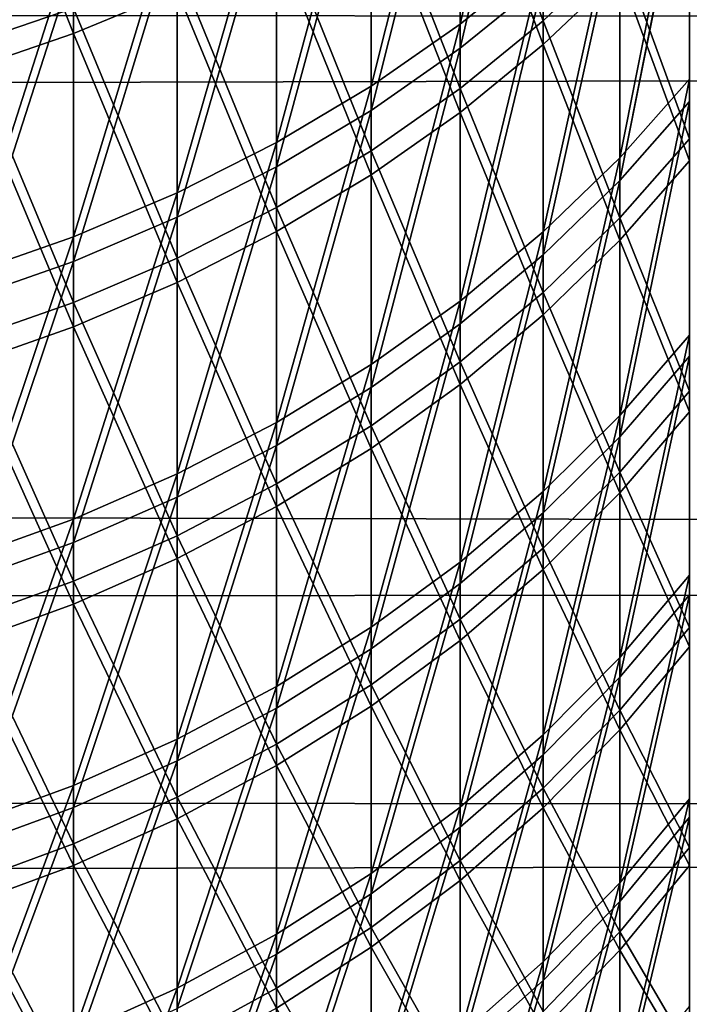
# Model space of a CAD drawing. Header units: millimetres. Extents: x -184 to 165, y -135 to 242.
# Tile 334 of 656: x -40.608 to -40.176, y -95.054 to -94.419. Entities that reach past the tile are written whole.
import ezdxf

# ---------------------------------------------------------------- set-up
doc = ezdxf.new("R2010")
doc.units = ezdxf.units.MM
doc.header["$LTSCALE"] = 41.718519
for name, color, linetype in [('384', 7, 'CONTINUOUS'), ('386', 7, 'CONTINUOUS'), ('443', 7, 'CONTINUOUS'), ('445', 7, 'CONTINUOUS'), ('457', 7, 'CONTINUOUS'), ('459', 7, 'CONTINUOUS')]:
    doc.layers.add(name, color=color, linetype=linetype)

msp = doc.modelspace()

# ---------------------------------------------------------------- linework, layer by layer
at = {"layer": '384', "linetype": 'CONTINUOUS'}
for points in [[(-26.22999, -94.33789, 60), (-171.21679, -94.42482, 60), (-171.5322, -93.90617, 60), (-26.22999, -94.33789, 60)], [(-26.22999, -94.33789, 60), (-26.49875, -94.7745, 60), (-171.21679, -94.42482, 60), (-26.22999, -94.33789, 60)], [(-26.49875, -94.7745, 60), (-170.89805, -94.94062, 60), (-171.21679, -94.42482, 60), (-26.49875, -94.7745, 60)], [(-26.49875, -94.7745, 60), (-26.77011, -95.20947, 60), (-170.89805, -94.94062, 60), (-26.49875, -94.7745, 60)], [(-26.77011, -95.20947, 60), (-170.57592, -95.45368, 60), (-170.89805, -94.94062, 60), (-26.77011, -95.20947, 60)]]:
    msp.add_3dface(points, dxfattribs=at)
at = {"layer": '386', "linetype": 'CONTINUOUS'}
for points in [[(-171.27001, -94.33789, 63), (-26.28321, -94.42482, 63), (-25.9678, -93.90617, 63), (-171.27001, -94.33789, 63)], [(-171.27001, -94.33789, 63), (-171.00125, -94.7745, 63), (-26.28321, -94.42482, 63), (-171.27001, -94.33789, 63)], [(-171.00125, -94.7745, 63), (-26.60195, -94.94062, 63), (-26.28321, -94.42482, 63), (-171.00125, -94.7745, 63)], [(-171.00125, -94.7745, 63), (-170.72989, -95.20947, 63), (-26.60195, -94.94062, 63), (-171.00125, -94.7745, 63)], [(-170.72989, -95.20947, 63), (-26.92408, -95.45368, 63), (-26.60195, -94.94062, 63), (-170.72989, -95.20947, 63)]]:
    msp.add_3dface(points, dxfattribs=at)
at = {"layer": '443', "linetype": 'CONTINUOUS'}
for points in [[(-40.57302, -94.22873, 20.61485), (-40.57302, -94.42788, 20.87333), (-40.64235, -94.25183, 20.59634), (-40.57302, -94.22873, 20.61485)], [(-40.57302, -94.22873, 20.61485), (-40.50612, -94.39997, 20.89401), (-40.57302, -94.42788, 20.87333), (-40.57302, -94.22873, 20.61485)], [(-40.64235, -94.25183, 20.59634), (-40.57302, -94.42788, 20.87333), (-40.64235, -94.45166, 20.85572), (-40.64235, -94.25183, 20.59634)], [(-40.27012, -94.25054, 21.00469), (-40.27012, -94.43493, 21.26372), (-40.32368, -94.29316, 20.97312), (-40.27012, -94.25054, 21.00469)], [(-40.27012, -94.25054, 21.00469), (-40.2207, -94.38794, 21.29585), (-40.27012, -94.43493, 21.26372), (-40.27012, -94.25054, 21.00469)], [(-40.32368, -94.29316, 20.97312), (-40.32368, -94.47871, 21.23379), (-40.38109, -94.33242, 20.94404), (-40.32368, -94.29316, 20.97312)], [(-40.32368, -94.29316, 20.97312), (-40.27012, -94.43493, 21.26372), (-40.32368, -94.47871, 21.23379), (-40.32368, -94.29316, 20.97312)], [(-40.38109, -94.33242, 20.94404), (-40.38109, -94.51904, 21.20622), (-40.44202, -94.36809, 20.91762), (-40.38109, -94.33242, 20.94404)], [(-40.38109, -94.33242, 20.94404), (-40.32368, -94.47871, 21.23379), (-40.38109, -94.51904, 21.20622), (-40.38109, -94.33242, 20.94404)], [(-40.17571, -94.33801, 21.32999), (-40.17571, -94.51002, 21.5921), (-40.2207, -94.38794, 21.29585), (-40.17571, -94.33801, 21.32999)], [(-40.44202, -94.36809, 20.91762), (-40.44202, -94.55568, 21.18116), (-40.50612, -94.39997, 20.89401), (-40.44202, -94.36809, 20.91762)], [(-40.44202, -94.36809, 20.91762), (-40.38109, -94.51904, 21.20622), (-40.44202, -94.55568, 21.18116), (-40.44202, -94.36809, 20.91762)], [(-40.2207, -94.38794, 21.29585), (-40.2207, -94.5612, 21.55987), (-40.27012, -94.43493, 21.26372), (-40.2207, -94.38794, 21.29585)], [(-40.2207, -94.38794, 21.29585), (-40.17571, -94.51002, 21.5921), (-40.2207, -94.5612, 21.55987), (-40.2207, -94.38794, 21.29585)], [(-40.50612, -94.39997, 20.89401), (-40.50612, -94.58844, 21.15877), (-40.57302, -94.42788, 20.87333), (-40.50612, -94.39997, 20.89401)], [(-40.50612, -94.39997, 20.89401), (-40.44202, -94.55568, 21.18116), (-40.50612, -94.58844, 21.15877), (-40.50612, -94.39997, 20.89401)], [(-40.57302, -94.42788, 20.87333), (-40.57302, -94.61711, 21.13917), (-40.64235, -94.45166, 20.85572), (-40.57302, -94.42788, 20.87333)], [(-40.57302, -94.42788, 20.87333), (-40.50612, -94.58844, 21.15877), (-40.57302, -94.61711, 21.13917), (-40.57302, -94.42788, 20.87333)], [(-40.27012, -94.43493, 21.26372), (-40.27012, -94.60938, 21.52955), (-40.32368, -94.47871, 21.23379), (-40.27012, -94.43493, 21.26372)], [(-40.27012, -94.43493, 21.26372), (-40.2207, -94.5612, 21.55987), (-40.27012, -94.60938, 21.52955), (-40.27012, -94.43493, 21.26372)], [(-40.64235, -94.45166, 20.85572), (-40.57302, -94.61711, 21.13917), (-40.64235, -94.64154, 21.12247), (-40.64235, -94.45166, 20.85572)], [(-40.32368, -94.47871, 21.23379), (-40.32368, -94.65426, 21.50129), (-40.38109, -94.51904, 21.20622), (-40.32368, -94.47871, 21.23379)], [(-40.32368, -94.47871, 21.23379), (-40.27012, -94.60938, 21.52955), (-40.32368, -94.65426, 21.50129), (-40.32368, -94.47871, 21.23379)], [(-40.17571, -94.51002, 21.5921), (-40.17571, -94.67199, 21.86053), (-40.2207, -94.5612, 21.55987), (-40.17571, -94.51002, 21.5921)], [(-40.38109, -94.51904, 21.20622), (-40.38109, -94.69561, 21.47526), (-40.44202, -94.55568, 21.18116), (-40.38109, -94.51904, 21.20622)], [(-40.38109, -94.51904, 21.20622), (-40.32368, -94.65426, 21.50129), (-40.38109, -94.69561, 21.47526), (-40.38109, -94.51904, 21.20622)], [(-40.44202, -94.55568, 21.18116), (-40.44202, -94.73317, 21.45162), (-40.50612, -94.58844, 21.15877), (-40.44202, -94.55568, 21.18116)], [(-40.44202, -94.55568, 21.18116), (-40.38109, -94.69561, 21.47526), (-40.44202, -94.73317, 21.45162), (-40.44202, -94.55568, 21.18116)], [(-40.2207, -94.5612, 21.55987), (-40.2207, -94.72436, 21.83026), (-40.27012, -94.60938, 21.52955), (-40.2207, -94.5612, 21.55987)], [(-40.2207, -94.5612, 21.55987), (-40.17571, -94.67199, 21.86053), (-40.2207, -94.72436, 21.83026), (-40.2207, -94.5612, 21.55987)], [(-40.50612, -94.58844, 21.15877), (-40.50612, -94.76675, 21.43048), (-40.57302, -94.61711, 21.13917), (-40.50612, -94.58844, 21.15877)], [(-40.50612, -94.58844, 21.15877), (-40.44202, -94.73317, 21.45162), (-40.50612, -94.76675, 21.43048), (-40.50612, -94.58844, 21.15877)], [(-40.27012, -94.60938, 21.52955), (-40.27012, -94.77364, 21.80178), (-40.32368, -94.65426, 21.50129), (-40.27012, -94.60938, 21.52955)], [(-40.27012, -94.60938, 21.52955), (-40.2207, -94.72436, 21.83026), (-40.27012, -94.77364, 21.80178), (-40.27012, -94.60938, 21.52955)], [(-40.57302, -94.61711, 21.13917), (-40.57302, -94.79614, 21.41198), (-40.64235, -94.64154, 21.12247), (-40.57302, -94.61711, 21.13917)], [(-40.57302, -94.61711, 21.13917), (-40.50612, -94.76675, 21.43048), (-40.57302, -94.79614, 21.41198), (-40.57302, -94.61711, 21.13917)], [(-40.64235, -94.64154, 21.12247), (-40.57302, -94.79614, 21.41198), (-40.64235, -94.82119, 21.39621), (-40.64235, -94.64154, 21.12247)], [(-40.32368, -94.65426, 21.50129), (-40.32368, -94.81957, 21.77524), (-40.38109, -94.69561, 21.47526), (-40.32368, -94.65426, 21.50129)], [(-40.32368, -94.65426, 21.50129), (-40.27012, -94.77364, 21.80178), (-40.32368, -94.81957, 21.77524), (-40.32368, -94.65426, 21.50129)], [(-40.17571, -94.67199, 21.86053), (-40.17571, -94.82368, 22.13489), (-40.2207, -94.72436, 21.83026), (-40.17571, -94.67199, 21.86053)], [(-40.38109, -94.69561, 21.47526), (-40.38109, -94.86186, 21.7508), (-40.44202, -94.73317, 21.45162), (-40.38109, -94.69561, 21.47526)], [(-40.38109, -94.69561, 21.47526), (-40.32368, -94.81957, 21.77524), (-40.38109, -94.86186, 21.7508), (-40.38109, -94.69561, 21.47526)], [(-40.2207, -94.72436, 21.83026), (-40.2207, -94.87716, 22.10663), (-40.27012, -94.77364, 21.80178), (-40.2207, -94.72436, 21.83026)], [(-40.2207, -94.72436, 21.83026), (-40.17571, -94.82368, 22.13489), (-40.2207, -94.87716, 22.10663), (-40.2207, -94.72436, 21.83026)], [(-40.44202, -94.73317, 21.45162), (-40.44202, -94.9003, 21.72859), (-40.50612, -94.76675, 21.43048), (-40.44202, -94.73317, 21.45162)], [(-40.44202, -94.73317, 21.45162), (-40.38109, -94.86186, 21.7508), (-40.44202, -94.9003, 21.72859), (-40.44202, -94.73317, 21.45162)], [(-40.50612, -94.76675, 21.43048), (-40.50612, -94.93465, 21.70874), (-40.57302, -94.79614, 21.41198), (-40.50612, -94.76675, 21.43048)], [(-40.50612, -94.76675, 21.43048), (-40.44202, -94.9003, 21.72859), (-40.50612, -94.93465, 21.70874), (-40.50612, -94.76675, 21.43048)], [(-40.27012, -94.77364, 21.80178), (-40.27012, -94.92749, 22.08004), (-40.32368, -94.81957, 21.77524), (-40.27012, -94.77364, 21.80178)], [(-40.27012, -94.77364, 21.80178), (-40.2207, -94.87716, 22.10663), (-40.27012, -94.92749, 22.08004), (-40.27012, -94.77364, 21.80178)], [(-40.57302, -94.79614, 21.41198), (-40.57302, -94.96472, 21.69136), (-40.64235, -94.82119, 21.39621), (-40.57302, -94.79614, 21.41198)], [(-40.57302, -94.79614, 21.41198), (-40.50612, -94.93465, 21.70874), (-40.57302, -94.96472, 21.69136), (-40.57302, -94.79614, 21.41198)], [(-40.32368, -94.81957, 21.77524), (-40.32368, -94.97438, 22.05526), (-40.38109, -94.86186, 21.7508), (-40.32368, -94.81957, 21.77524)], [(-40.32368, -94.81957, 21.77524), (-40.27012, -94.92749, 22.08004), (-40.32368, -94.97438, 22.05526), (-40.32368, -94.81957, 21.77524)], [(-40.64235, -94.82119, 21.39621), (-40.57302, -94.96472, 21.69136), (-40.64235, -94.99035, 21.67656), (-40.64235, -94.82119, 21.39621)], [(-40.17571, -94.82368, 22.13489), (-40.17571, -94.96489, 22.4148), (-40.2207, -94.87716, 22.10663), (-40.17571, -94.82368, 22.13489)], [(-40.38109, -94.86186, 21.7508), (-40.38109, -95.01758, 22.03243), (-40.44202, -94.9003, 21.72859), (-40.38109, -94.86186, 21.7508)], [(-40.38109, -94.86186, 21.7508), (-40.32368, -94.97438, 22.05526), (-40.38109, -95.01758, 22.03243), (-40.38109, -94.86186, 21.7508)], [(-40.2207, -94.87716, 22.10663), (-40.2207, -95.0194, 22.38859), (-40.27012, -94.92749, 22.08004), (-40.2207, -94.87716, 22.10663)], [(-40.2207, -94.87716, 22.10663), (-40.17571, -94.96489, 22.4148), (-40.2207, -95.0194, 22.38859), (-40.2207, -94.87716, 22.10663)], [(-40.44202, -94.9003, 21.72859), (-40.44202, -95.05682, 22.01169), (-40.50612, -94.93465, 21.70874), (-40.44202, -94.9003, 21.72859)], [(-40.44202, -94.9003, 21.72859), (-40.38109, -95.01758, 22.03243), (-40.44202, -95.05682, 22.01169), (-40.44202, -94.9003, 21.72859)], [(-40.27012, -94.92749, 22.08004), (-40.27012, -95.0707, 22.36392), (-40.32368, -94.97438, 22.05526), (-40.27012, -94.92749, 22.08004)], [(-40.27012, -94.92749, 22.08004), (-40.2207, -95.0194, 22.38859), (-40.27012, -95.0707, 22.36392), (-40.27012, -94.92749, 22.08004)], [(-40.50612, -94.93465, 21.70874), (-40.50612, -95.0919, 21.99316), (-40.57302, -94.96472, 21.69136), (-40.50612, -94.93465, 21.70874)], [(-40.50612, -94.93465, 21.70874), (-40.44202, -95.05682, 22.01169), (-40.50612, -95.0919, 21.99316), (-40.50612, -94.93465, 21.70874)], [(-40.57302, -94.96472, 21.69136), (-40.57302, -95.12261, 21.97693), (-40.64235, -94.99035, 21.67656), (-40.57302, -94.96472, 21.69136)], [(-40.57302, -94.96472, 21.69136), (-40.50612, -95.0919, 21.99316), (-40.57302, -95.12261, 21.97693), (-40.57302, -94.96472, 21.69136)], [(-40.17571, -94.96489, 22.4148), (-40.17571, -95.0954, 22.69986), (-40.2207, -95.0194, 22.38859), (-40.17571, -94.96489, 22.4148)], [(-40.32368, -94.97438, 22.05526), (-40.32368, -95.11849, 22.34093), (-40.38109, -95.01758, 22.03243), (-40.32368, -94.97438, 22.05526)], [(-40.32368, -94.97438, 22.05526), (-40.27012, -95.0707, 22.36392), (-40.32368, -95.11849, 22.34093), (-40.32368, -94.97438, 22.05526)], [(-40.64235, -94.99035, 21.67656), (-40.57302, -95.12261, 21.97693), (-40.64235, -95.14878, 21.9631), (-40.64235, -94.99035, 21.67656)], [(-40.38109, -95.01758, 22.03243), (-40.38109, -95.16252, 22.31975), (-40.44202, -95.05682, 22.01169), (-40.38109, -95.01758, 22.03243)], [(-40.38109, -95.01758, 22.03243), (-40.32368, -95.11849, 22.34093), (-40.38109, -95.16252, 22.31975), (-40.38109, -95.01758, 22.03243)], [(-40.2207, -95.0194, 22.38859), (-40.2207, -95.15086, 22.67572), (-40.27012, -95.0707, 22.36392), (-40.2207, -95.0194, 22.38859)], [(-40.2207, -95.0194, 22.38859), (-40.17571, -95.0954, 22.69986), (-40.2207, -95.15086, 22.67572), (-40.2207, -95.0194, 22.38859)]]:
    msp.add_3dface(points, dxfattribs=at)
at = {"layer": '445', "linetype": 'CONTINUOUS'}
for points in [[(-40.27012, -94.37832, 30.82804), (-40.27012, -94.19088, 31.08487), (-40.32368, -94.42174, 30.85849), (-40.27012, -94.37832, 30.82804)], [(-40.32368, -94.42174, 30.85849), (-40.27012, -94.19088, 31.08487), (-40.32368, -94.23312, 31.11694), (-40.32368, -94.42174, 30.85849)], [(-40.32368, -94.42174, 30.85849), (-40.32368, -94.23312, 31.11694), (-40.38109, -94.46174, 30.88654), (-40.32368, -94.42174, 30.85849)], [(-40.38109, -94.46174, 30.88654), (-40.32368, -94.23312, 31.11694), (-40.38109, -94.27203, 31.14648), (-40.38109, -94.46174, 30.88654)], [(-40.38109, -94.46174, 30.88654), (-40.38109, -94.27203, 31.14648), (-40.44202, -94.49809, 30.91202), (-40.38109, -94.46174, 30.88654)], [(-40.44202, -94.49809, 30.91202), (-40.38109, -94.27203, 31.14648), (-40.44202, -94.30739, 31.17332), (-40.44202, -94.49809, 30.91202)], [(-40.17571, -94.45729, 30.50058), (-40.17571, -94.28219, 30.76063), (-40.2207, -94.50809, 30.5334), (-40.17571, -94.45729, 30.50058)], [(-40.2207, -94.50809, 30.5334), (-40.17571, -94.28219, 30.76063), (-40.2207, -94.33171, 30.79536), (-40.2207, -94.50809, 30.5334)], [(-40.44202, -94.49809, 30.91202), (-40.44202, -94.30739, 31.17332), (-40.50612, -94.53057, 30.9348), (-40.44202, -94.49809, 30.91202)], [(-40.50612, -94.53057, 30.9348), (-40.44202, -94.30739, 31.17332), (-40.50612, -94.33899, 31.19731), (-40.50612, -94.53057, 30.9348)], [(-40.2207, -94.50809, 30.5334), (-40.2207, -94.33171, 30.79536), (-40.27012, -94.5559, 30.5643), (-40.2207, -94.50809, 30.5334)], [(-40.27012, -94.5559, 30.5643), (-40.2207, -94.33171, 30.79536), (-40.27012, -94.37832, 30.82804), (-40.27012, -94.5559, 30.5643)], [(-40.50612, -94.53057, 30.9348), (-40.50612, -94.33899, 31.19731), (-40.57302, -94.55901, 30.95474), (-40.50612, -94.53057, 30.9348)], [(-40.57302, -94.55901, 30.95474), (-40.50612, -94.33899, 31.19731), (-40.57302, -94.36665, 31.21832), (-40.57302, -94.55901, 30.95474)], [(-40.57302, -94.55901, 30.95474), (-40.57302, -94.36665, 31.21832), (-40.64235, -94.58324, 30.97173), (-40.57302, -94.55901, 30.95474)], [(-40.64235, -94.58324, 30.97173), (-40.57302, -94.36665, 31.21832), (-40.64235, -94.39022, 31.23621), (-40.64235, -94.58324, 30.97173)], [(-40.27012, -94.5559, 30.5643), (-40.27012, -94.37832, 30.82804), (-40.32368, -94.60045, 30.59308), (-40.27012, -94.5559, 30.5643)], [(-40.32368, -94.60045, 30.59308), (-40.27012, -94.37832, 30.82804), (-40.32368, -94.42174, 30.85849), (-40.32368, -94.60045, 30.59308)], [(-40.32368, -94.60045, 30.59308), (-40.32368, -94.42174, 30.85849), (-40.38109, -94.64148, 30.6196), (-40.32368, -94.60045, 30.59308)], [(-40.38109, -94.64148, 30.6196), (-40.32368, -94.42174, 30.85849), (-40.38109, -94.46174, 30.88654), (-40.38109, -94.64148, 30.6196)], [(-40.17571, -94.62242, 30.23408), (-40.17571, -94.45729, 30.50058), (-40.2207, -94.67443, 30.26496), (-40.17571, -94.62242, 30.23408)], [(-40.2207, -94.67443, 30.26496), (-40.17571, -94.45729, 30.50058), (-40.2207, -94.50809, 30.5334), (-40.2207, -94.67443, 30.26496)], [(-40.38109, -94.64148, 30.6196), (-40.38109, -94.46174, 30.88654), (-40.44202, -94.67876, 30.64369), (-40.38109, -94.64148, 30.6196)], [(-40.44202, -94.67876, 30.64369), (-40.38109, -94.46174, 30.88654), (-40.44202, -94.49809, 30.91202), (-40.44202, -94.67876, 30.64369)], [(-40.44202, -94.67876, 30.64369), (-40.44202, -94.49809, 30.91202), (-40.50612, -94.71209, 30.66522), (-40.44202, -94.67876, 30.64369)], [(-40.50612, -94.71209, 30.66522), (-40.44202, -94.49809, 30.91202), (-40.50612, -94.53057, 30.9348), (-40.50612, -94.71209, 30.66522)], [(-40.2207, -94.67443, 30.26496), (-40.2207, -94.50809, 30.5334), (-40.27012, -94.72338, 30.29403), (-40.2207, -94.67443, 30.26496)], [(-40.27012, -94.72338, 30.29403), (-40.2207, -94.50809, 30.5334), (-40.27012, -94.5559, 30.5643), (-40.27012, -94.72338, 30.29403)], [(-40.50612, -94.71209, 30.66522), (-40.50612, -94.53057, 30.9348), (-40.57302, -94.74126, 30.68407), (-40.50612, -94.71209, 30.66522)], [(-40.57302, -94.74126, 30.68407), (-40.50612, -94.53057, 30.9348), (-40.57302, -94.55901, 30.95474), (-40.57302, -94.74126, 30.68407)], [(-40.57302, -94.74126, 30.68407), (-40.57302, -94.55901, 30.95474), (-40.64235, -94.76612, 30.70013), (-40.57302, -94.74126, 30.68407)], [(-40.64235, -94.76612, 30.70013), (-40.57302, -94.55901, 30.95474), (-40.64235, -94.58324, 30.97173), (-40.64235, -94.76612, 30.70013)], [(-40.27012, -94.72338, 30.29403), (-40.27012, -94.5559, 30.5643), (-40.32368, -94.76898, 30.32111), (-40.27012, -94.72338, 30.29403)], [(-40.32368, -94.76898, 30.32111), (-40.27012, -94.5559, 30.5643), (-40.32368, -94.60045, 30.59308), (-40.32368, -94.76898, 30.32111)], [(-40.32368, -94.76898, 30.32111), (-40.32368, -94.60045, 30.59308), (-40.38109, -94.81099, 30.34605), (-40.32368, -94.76898, 30.32111)], [(-40.38109, -94.81099, 30.34605), (-40.32368, -94.60045, 30.59308), (-40.38109, -94.64148, 30.6196), (-40.38109, -94.81099, 30.34605)], [(-40.17571, -94.77736, 29.96153), (-40.17571, -94.62242, 30.23408), (-40.2207, -94.8305, 29.99042), (-40.17571, -94.77736, 29.96153)], [(-40.2207, -94.8305, 29.99042), (-40.17571, -94.62242, 30.23408), (-40.2207, -94.67443, 30.26496), (-40.2207, -94.8305, 29.99042)], [(-40.38109, -94.81099, 30.34605), (-40.38109, -94.64148, 30.6196), (-40.44202, -94.84916, 30.36871), (-40.38109, -94.81099, 30.34605)], [(-40.44202, -94.84916, 30.36871), (-40.38109, -94.64148, 30.6196), (-40.44202, -94.67876, 30.64369), (-40.44202, -94.84916, 30.36871)], [(-40.44202, -94.84916, 30.36871), (-40.44202, -94.67876, 30.64369), (-40.50612, -94.88327, 30.38897), (-40.44202, -94.84916, 30.36871)], [(-40.50612, -94.88327, 30.38897), (-40.44202, -94.67876, 30.64369), (-40.50612, -94.71209, 30.66522), (-40.50612, -94.88327, 30.38897)], [(-40.2207, -94.8305, 29.99042), (-40.2207, -94.67443, 30.26496), (-40.27012, -94.88051, 30.01761), (-40.2207, -94.8305, 29.99042)], [(-40.27012, -94.88051, 30.01761), (-40.2207, -94.67443, 30.26496), (-40.27012, -94.72338, 30.29403), (-40.27012, -94.88051, 30.01761)], [(-40.50612, -94.88327, 30.38897), (-40.50612, -94.71209, 30.66522), (-40.57302, -94.91314, 30.4067), (-40.50612, -94.88327, 30.38897)], [(-40.57302, -94.91314, 30.4067), (-40.50612, -94.71209, 30.66522), (-40.57302, -94.74126, 30.68407), (-40.57302, -94.91314, 30.4067)], [(-40.27012, -94.88051, 30.01761), (-40.27012, -94.72338, 30.29403), (-40.32368, -94.9271, 30.04294), (-40.27012, -94.88051, 30.01761)], [(-40.32368, -94.9271, 30.04294), (-40.27012, -94.72338, 30.29403), (-40.32368, -94.76898, 30.32111), (-40.32368, -94.9271, 30.04294)], [(-40.57302, -94.91314, 30.4067), (-40.57302, -94.74126, 30.68407), (-40.64235, -94.93858, 30.42181), (-40.57302, -94.91314, 30.4067)], [(-40.64235, -94.93858, 30.42181), (-40.57302, -94.74126, 30.68407), (-40.64235, -94.76612, 30.70013), (-40.64235, -94.93858, 30.42181)], [(-40.32368, -94.9271, 30.04294), (-40.32368, -94.76898, 30.32111), (-40.38109, -94.97002, 30.06628), (-40.32368, -94.9271, 30.04294)], [(-40.38109, -94.97002, 30.06628), (-40.32368, -94.76898, 30.32111), (-40.38109, -94.81099, 30.34605), (-40.38109, -94.97002, 30.06628)], [(-40.17571, -94.92187, 29.68331), (-40.17571, -94.77736, 29.96153), (-40.2207, -94.97606, 29.71017), (-40.17571, -94.92187, 29.68331)], [(-40.2207, -94.97606, 29.71017), (-40.17571, -94.77736, 29.96153), (-40.2207, -94.8305, 29.99042), (-40.2207, -94.97606, 29.71017)], [(-40.38109, -94.97002, 30.06628), (-40.38109, -94.81099, 30.34605), (-40.44202, -95.00902, 30.08748), (-40.38109, -94.97002, 30.06628)], [(-40.44202, -95.00902, 30.08748), (-40.38109, -94.81099, 30.34605), (-40.44202, -94.84916, 30.36871), (-40.44202, -95.00902, 30.08748)], [(-40.2207, -94.97606, 29.71017), (-40.2207, -94.8305, 29.99042), (-40.27012, -95.02706, 29.73545), (-40.2207, -94.97606, 29.71017)], [(-40.27012, -95.02706, 29.73545), (-40.2207, -94.8305, 29.99042), (-40.27012, -94.88051, 30.01761), (-40.27012, -95.02706, 29.73545)], [(-40.44202, -95.00902, 30.08748), (-40.44202, -94.84916, 30.36871), (-40.50612, -95.04388, 30.10643), (-40.44202, -95.00902, 30.08748)], [(-40.50612, -95.04388, 30.10643), (-40.44202, -94.84916, 30.36871), (-40.50612, -94.88327, 30.38897), (-40.50612, -95.04388, 30.10643)], [(-40.50612, -95.04388, 30.10643), (-40.50612, -94.88327, 30.38897), (-40.57302, -95.07439, 30.12302), (-40.50612, -95.04388, 30.10643)], [(-40.57302, -95.07439, 30.12302), (-40.50612, -94.88327, 30.38897), (-40.57302, -94.91314, 30.4067), (-40.57302, -95.07439, 30.12302)], [(-40.27012, -95.02706, 29.73545), (-40.27012, -94.88051, 30.01761), (-40.32368, -95.07459, 29.759), (-40.27012, -95.02706, 29.73545)], [(-40.32368, -95.07459, 29.759), (-40.27012, -94.88051, 30.01761), (-40.32368, -94.9271, 30.04294), (-40.32368, -95.07459, 29.759)], [(-40.57302, -95.07439, 30.12302), (-40.57302, -94.91314, 30.4067), (-40.64235, -95.10039, 30.13716), (-40.57302, -95.07439, 30.12302)], [(-40.64235, -95.10039, 30.13716), (-40.57302, -94.91314, 30.4067), (-40.64235, -94.93858, 30.42181), (-40.64235, -95.10039, 30.13716)], [(-40.17571, -95.05574, 29.39982), (-40.17571, -94.92187, 29.68331), (-40.2207, -95.11092, 29.42461), (-40.17571, -95.05574, 29.39982)], [(-40.2207, -95.11092, 29.42461), (-40.17571, -94.92187, 29.68331), (-40.2207, -94.97606, 29.71017), (-40.2207, -95.11092, 29.42461)], [(-40.32368, -95.07459, 29.759), (-40.32368, -94.9271, 30.04294), (-40.38109, -95.11836, 29.78069), (-40.32368, -95.07459, 29.759)], [(-40.38109, -95.11836, 29.78069), (-40.32368, -94.9271, 30.04294), (-40.38109, -94.97002, 30.06628), (-40.38109, -95.11836, 29.78069)], [(-40.38109, -95.11836, 29.78069), (-40.38109, -94.97002, 30.06628), (-40.44202, -95.15813, 29.80041), (-40.38109, -95.11836, 29.78069)], [(-40.44202, -95.15813, 29.80041), (-40.38109, -94.97002, 30.06628), (-40.44202, -95.00902, 30.08748), (-40.44202, -95.15813, 29.80041)], [(-40.2207, -95.11092, 29.42461), (-40.2207, -94.97606, 29.71017), (-40.27012, -95.16284, 29.44794), (-40.2207, -95.11092, 29.42461)], [(-40.27012, -95.16284, 29.44794), (-40.2207, -94.97606, 29.71017), (-40.27012, -95.02706, 29.73545), (-40.27012, -95.16284, 29.44794)], [(-40.44202, -95.15813, 29.80041), (-40.44202, -95.00902, 30.08748), (-40.50612, -95.19368, 29.81802), (-40.44202, -95.15813, 29.80041)], [(-40.50612, -95.19368, 29.81802), (-40.44202, -95.00902, 30.08748), (-40.50612, -95.04388, 30.10643), (-40.50612, -95.19368, 29.81802)], [(-40.27012, -95.16284, 29.44794), (-40.27012, -95.02706, 29.73545), (-40.32368, -95.21122, 29.46968), (-40.27012, -95.16284, 29.44794)], [(-40.32368, -95.21122, 29.46968), (-40.27012, -95.02706, 29.73545), (-40.32368, -95.07459, 29.759), (-40.32368, -95.21122, 29.46968)], [(-40.50612, -95.19368, 29.81802), (-40.50612, -95.04388, 30.10643), (-40.57302, -95.2248, 29.83345), (-40.50612, -95.19368, 29.81802)], [(-40.57302, -95.2248, 29.83345), (-40.50612, -95.04388, 30.10643), (-40.57302, -95.07439, 30.12302), (-40.57302, -95.2248, 29.83345)]]:
    msp.add_3dface(points, dxfattribs=at)
at = {"layer": '457', "linetype": 'CONTINUOUS'}
for points in [[(-40.64235, -94.23438, -34.42536), (-40.57302, -94.41133, -34.14894), (-40.64235, -94.43505, -34.16663), (-40.64235, -94.23438, -34.42536)], [(-40.27012, -94.23441, -34.01701), (-40.27012, -94.41963, -33.75857), (-40.32368, -94.27693, -34.04872), (-40.27012, -94.23441, -34.01701)], [(-40.27012, -94.23441, -34.01701), (-40.2207, -94.37274, -33.7263), (-40.27012, -94.41963, -33.75857), (-40.27012, -94.23441, -34.01701)], [(-40.32368, -94.27693, -34.04872), (-40.32368, -94.46332, -33.78865), (-40.38109, -94.3161, -34.07792), (-40.32368, -94.27693, -34.04872)], [(-40.32368, -94.27693, -34.04872), (-40.27012, -94.41963, -33.75857), (-40.32368, -94.46332, -33.78865), (-40.32368, -94.27693, -34.04872)], [(-40.17571, -94.47172, -24.52184), (-40.17571, -94.29746, -24.26122), (-40.2207, -94.52263, -24.48918), (-40.17571, -94.47172, -24.52184)], [(-40.2207, -94.52263, -24.48918), (-40.17571, -94.29746, -24.26122), (-40.17613, -94.29797, -24.26087), (-40.2207, -94.52263, -24.48918)], [(-40.2207, -94.34709, -24.22666), (-40.2207, -94.52263, -24.48918), (-40.17613, -94.29797, -24.26087), (-40.2207, -94.34709, -24.22666)], [(-40.38109, -94.3161, -34.07792), (-40.38109, -94.50356, -33.81635), (-40.44202, -94.35168, -34.10446), (-40.38109, -94.3161, -34.07792)], [(-40.38109, -94.3161, -34.07792), (-40.32368, -94.46332, -33.78865), (-40.38109, -94.50356, -33.81635), (-40.38109, -94.3161, -34.07792)], [(-40.17571, -94.32292, -33.692), (-40.17571, -94.49578, -33.43044), (-40.2207, -94.37274, -33.7263), (-40.17571, -94.32292, -33.692)], [(-40.2207, -94.52263, -24.48918), (-40.2207, -94.34709, -24.22666), (-40.27012, -94.57054, -24.45844), (-40.2207, -94.52263, -24.48918)], [(-40.27012, -94.57054, -24.45844), (-40.2207, -94.34709, -24.22666), (-40.27012, -94.3938, -24.19413), (-40.27012, -94.57054, -24.45844)], [(-40.44202, -94.35168, -34.10446), (-40.44202, -94.54012, -33.84152), (-40.50612, -94.38348, -34.12818), (-40.44202, -94.35168, -34.10446)], [(-40.44202, -94.35168, -34.10446), (-40.38109, -94.50356, -33.81635), (-40.44202, -94.54012, -33.84152), (-40.44202, -94.35168, -34.10446)], [(-40.2207, -94.37274, -33.7263), (-40.2207, -94.54686, -33.46283), (-40.27012, -94.41963, -33.75857), (-40.2207, -94.37274, -33.7263)], [(-40.2207, -94.37274, -33.7263), (-40.17571, -94.49578, -33.43044), (-40.2207, -94.54686, -33.46283), (-40.2207, -94.37274, -33.7263)], [(-40.50612, -94.38348, -34.12818), (-40.50612, -94.5728, -33.86402), (-40.57302, -94.41133, -34.14894), (-40.50612, -94.38348, -34.12818)], [(-40.50612, -94.38348, -34.12818), (-40.44202, -94.54012, -33.84152), (-40.50612, -94.5728, -33.86402), (-40.50612, -94.38348, -34.12818)], [(-40.27012, -94.57054, -24.45844), (-40.27012, -94.3938, -24.19413), (-40.32368, -94.61518, -24.4298), (-40.27012, -94.57054, -24.45844)], [(-40.32368, -94.61518, -24.4298), (-40.27012, -94.3938, -24.19413), (-40.32368, -94.43733, -24.16382), (-40.32368, -94.61518, -24.4298)], [(-40.57302, -94.41133, -34.14894), (-40.57302, -94.60141, -33.88371), (-40.64235, -94.43505, -34.16663), (-40.57302, -94.41133, -34.14894)], [(-40.57302, -94.41133, -34.14894), (-40.50612, -94.5728, -33.86402), (-40.57302, -94.60141, -33.88371), (-40.57302, -94.41133, -34.14894)], [(-40.27012, -94.41963, -33.75857), (-40.27012, -94.59494, -33.49331), (-40.32368, -94.46332, -33.78865), (-40.27012, -94.41963, -33.75857)], [(-40.27012, -94.41963, -33.75857), (-40.2207, -94.54686, -33.46283), (-40.27012, -94.59494, -33.49331), (-40.27012, -94.41963, -33.75857)], [(-40.64235, -94.43505, -34.16663), (-40.57302, -94.60141, -33.88371), (-40.64235, -94.62579, -33.90049), (-40.64235, -94.43505, -34.16663)], [(-40.32368, -94.61518, -24.4298), (-40.32368, -94.43733, -24.16382), (-40.38109, -94.6563, -24.40341), (-40.32368, -94.61518, -24.4298)], [(-40.38109, -94.6563, -24.40341), (-40.32368, -94.43733, -24.16382), (-40.38109, -94.47742, -24.1359), (-40.38109, -94.6563, -24.40341)], [(-40.32368, -94.46332, -33.78865), (-40.32368, -94.63973, -33.52171), (-40.38109, -94.50356, -33.81635), (-40.32368, -94.46332, -33.78865)], [(-40.32368, -94.46332, -33.78865), (-40.27012, -94.59494, -33.49331), (-40.32368, -94.63973, -33.52171), (-40.32368, -94.46332, -33.78865)], [(-40.17571, -94.636, -24.78886), (-40.17571, -94.47172, -24.52184), (-40.2207, -94.68811, -24.75815), (-40.17571, -94.636, -24.78886)], [(-40.2207, -94.68811, -24.75815), (-40.17571, -94.47172, -24.52184), (-40.2207, -94.52263, -24.48918), (-40.2207, -94.68811, -24.75815)], [(-40.38109, -94.6563, -24.40341), (-40.38109, -94.47742, -24.1359), (-40.44202, -94.69366, -24.37944), (-40.38109, -94.6563, -24.40341)], [(-40.44202, -94.69366, -24.37944), (-40.38109, -94.47742, -24.1359), (-40.44202, -94.51385, -24.11053), (-40.44202, -94.69366, -24.37944)], [(-40.17571, -94.49578, -33.43044), (-40.17571, -94.65861, -33.16254), (-40.2207, -94.54686, -33.46283), (-40.17571, -94.49578, -33.43044)], [(-40.38109, -94.50356, -33.81635), (-40.38109, -94.68099, -33.54787), (-40.44202, -94.54012, -33.84152), (-40.38109, -94.50356, -33.81635)], [(-40.38109, -94.50356, -33.81635), (-40.32368, -94.63973, -33.52171), (-40.38109, -94.68099, -33.54787), (-40.38109, -94.50356, -33.81635)], [(-40.44202, -94.69366, -24.37944), (-40.44202, -94.51385, -24.11053), (-40.50612, -94.72705, -24.35802), (-40.44202, -94.69366, -24.37944)], [(-40.50612, -94.72705, -24.35802), (-40.44202, -94.51385, -24.11053), (-40.50612, -94.5464, -24.08786), (-40.50612, -94.72705, -24.35802)], [(-40.2207, -94.68811, -24.75815), (-40.2207, -94.52263, -24.48918), (-40.27012, -94.73715, -24.72925), (-40.2207, -94.68811, -24.75815)], [(-40.27012, -94.73715, -24.72925), (-40.2207, -94.52263, -24.48918), (-40.27012, -94.57054, -24.45844), (-40.27012, -94.73715, -24.72925)], [(-40.44202, -94.54012, -33.84152), (-40.44202, -94.71848, -33.57164), (-40.50612, -94.5728, -33.86402), (-40.44202, -94.54012, -33.84152)], [(-40.44202, -94.54012, -33.84152), (-40.38109, -94.68099, -33.54787), (-40.44202, -94.71848, -33.57164), (-40.44202, -94.54012, -33.84152)], [(-40.50612, -94.72705, -24.35802), (-40.50612, -94.5464, -24.08786), (-40.57302, -94.75628, -24.33926), (-40.50612, -94.72705, -24.35802)], [(-40.57302, -94.75628, -24.33926), (-40.50612, -94.5464, -24.08786), (-40.57302, -94.57491, -24.06801), (-40.57302, -94.75628, -24.33926)], [(-40.2207, -94.54686, -33.46283), (-40.2207, -94.71088, -33.19297), (-40.27012, -94.59494, -33.49331), (-40.2207, -94.54686, -33.46283)], [(-40.2207, -94.54686, -33.46283), (-40.17571, -94.65861, -33.16254), (-40.2207, -94.71088, -33.19297), (-40.2207, -94.54686, -33.46283)], [(-40.27012, -94.73715, -24.72925), (-40.27012, -94.57054, -24.45844), (-40.32368, -94.78284, -24.70231), (-40.27012, -94.73715, -24.72925)], [(-40.32368, -94.78284, -24.70231), (-40.27012, -94.57054, -24.45844), (-40.32368, -94.61518, -24.4298), (-40.32368, -94.78284, -24.70231)], [(-40.57302, -94.75628, -24.33926), (-40.57302, -94.57491, -24.06801), (-40.64235, -94.78119, -24.32328), (-40.57302, -94.75628, -24.33926)], [(-40.64235, -94.78119, -24.32328), (-40.57302, -94.57491, -24.06801), (-40.64235, -94.59919, -24.05109), (-40.64235, -94.78119, -24.32328)], [(-40.50612, -94.5728, -33.86402), (-40.50612, -94.75199, -33.59289), (-40.57302, -94.60141, -33.88371), (-40.50612, -94.5728, -33.86402)], [(-40.50612, -94.5728, -33.86402), (-40.44202, -94.71848, -33.57164), (-40.50612, -94.75199, -33.59289), (-40.50612, -94.5728, -33.86402)], [(-40.27012, -94.59494, -33.49331), (-40.27012, -94.76008, -33.22161), (-40.32368, -94.63973, -33.52171), (-40.27012, -94.59494, -33.49331)], [(-40.27012, -94.59494, -33.49331), (-40.2207, -94.71088, -33.19297), (-40.27012, -94.76008, -33.22161), (-40.27012, -94.59494, -33.49331)], [(-40.57302, -94.60141, -33.88371), (-40.57302, -94.78132, -33.61148), (-40.64235, -94.62579, -33.90049), (-40.57302, -94.60141, -33.88371)], [(-40.57302, -94.60141, -33.88371), (-40.50612, -94.75199, -33.59289), (-40.57302, -94.78132, -33.61148), (-40.57302, -94.60141, -33.88371)], [(-40.32368, -94.78284, -24.70231), (-40.32368, -94.61518, -24.4298), (-40.38109, -94.82492, -24.67751), (-40.32368, -94.78284, -24.70231)], [(-40.38109, -94.82492, -24.67751), (-40.32368, -94.61518, -24.4298), (-40.38109, -94.6563, -24.40341), (-40.38109, -94.82492, -24.67751)], [(-40.64235, -94.62579, -33.90049), (-40.57302, -94.78132, -33.61148), (-40.64235, -94.80631, -33.62733), (-40.64235, -94.62579, -33.90049)], [(-40.17571, -94.79006, -25.06191), (-40.17571, -94.636, -24.78886), (-40.2207, -94.84329, -25.03319), (-40.17571, -94.79006, -25.06191)], [(-40.2207, -94.84329, -25.03319), (-40.17571, -94.636, -24.78886), (-40.2207, -94.68811, -24.75815), (-40.2207, -94.84329, -25.03319)], [(-40.32368, -94.63973, -33.52171), (-40.32368, -94.80591, -33.24829), (-40.38109, -94.68099, -33.54787), (-40.32368, -94.63973, -33.52171)], [(-40.32368, -94.63973, -33.52171), (-40.27012, -94.76008, -33.22161), (-40.32368, -94.80591, -33.24829), (-40.32368, -94.63973, -33.52171)], [(-40.38109, -94.82492, -24.67751), (-40.38109, -94.6563, -24.40341), (-40.44202, -94.86316, -24.65497), (-40.38109, -94.82492, -24.67751)], [(-40.44202, -94.86316, -24.65497), (-40.38109, -94.6563, -24.40341), (-40.44202, -94.69366, -24.37944), (-40.44202, -94.86316, -24.65497)], [(-40.17571, -94.65861, -33.16254), (-40.17571, -94.81119, -32.88866), (-40.2207, -94.71088, -33.19297), (-40.17571, -94.65861, -33.16254)], [(-40.38109, -94.68099, -33.54787), (-40.38109, -94.84813, -33.27287), (-40.44202, -94.71848, -33.57164), (-40.38109, -94.68099, -33.54787)], [(-40.38109, -94.68099, -33.54787), (-40.32368, -94.80591, -33.24829), (-40.38109, -94.84813, -33.27287), (-40.38109, -94.68099, -33.54787)], [(-40.2207, -94.84329, -25.03319), (-40.2207, -94.68811, -24.75815), (-40.27012, -94.89338, -25.00617), (-40.2207, -94.84329, -25.03319)], [(-40.27012, -94.89338, -25.00617), (-40.2207, -94.68811, -24.75815), (-40.27012, -94.73715, -24.72925), (-40.27012, -94.89338, -25.00617)], [(-40.44202, -94.86316, -24.65497), (-40.44202, -94.69366, -24.37944), (-40.50612, -94.89734, -24.63482), (-40.44202, -94.86316, -24.65497)], [(-40.50612, -94.89734, -24.63482), (-40.44202, -94.69366, -24.37944), (-40.50612, -94.72705, -24.35802), (-40.50612, -94.89734, -24.63482)], [(-40.2207, -94.71088, -33.19297), (-40.2207, -94.86458, -32.91709), (-40.27012, -94.76008, -33.22161), (-40.2207, -94.71088, -33.19297)], [(-40.2207, -94.71088, -33.19297), (-40.17571, -94.81119, -32.88866), (-40.2207, -94.86458, -32.91709), (-40.2207, -94.71088, -33.19297)], [(-40.44202, -94.71848, -33.57164), (-40.44202, -94.8865, -33.29521), (-40.50612, -94.75199, -33.59289), (-40.44202, -94.71848, -33.57164)], [(-40.44202, -94.71848, -33.57164), (-40.38109, -94.84813, -33.27287), (-40.44202, -94.8865, -33.29521), (-40.44202, -94.71848, -33.57164)], [(-40.50612, -94.89734, -24.63482), (-40.50612, -94.72705, -24.35802), (-40.57302, -94.92727, -24.61718), (-40.50612, -94.89734, -24.63482)], [(-40.57302, -94.92727, -24.61718), (-40.50612, -94.72705, -24.35802), (-40.57302, -94.75628, -24.33926), (-40.57302, -94.92727, -24.61718)], [(-40.27012, -94.89338, -25.00617), (-40.27012, -94.73715, -24.72925), (-40.32368, -94.94006, -24.98098), (-40.27012, -94.89338, -25.00617)], [(-40.32368, -94.94006, -24.98098), (-40.27012, -94.73715, -24.72925), (-40.32368, -94.78284, -24.70231), (-40.32368, -94.94006, -24.98098)], [(-40.57302, -94.92727, -24.61718), (-40.57302, -94.75628, -24.33926), (-40.64235, -94.95276, -24.60216), (-40.57302, -94.92727, -24.61718)], [(-40.64235, -94.95276, -24.60216), (-40.57302, -94.75628, -24.33926), (-40.64235, -94.78119, -24.32328), (-40.64235, -94.95276, -24.60216)], [(-40.50612, -94.75199, -33.59289), (-40.50612, -94.92078, -33.31517), (-40.57302, -94.78132, -33.61148), (-40.50612, -94.75199, -33.59289)], [(-40.50612, -94.75199, -33.59289), (-40.44202, -94.8865, -33.29521), (-40.50612, -94.92078, -33.31517), (-40.50612, -94.75199, -33.59289)], [(-40.27012, -94.76008, -33.22161), (-40.27012, -94.91482, -32.94385), (-40.32368, -94.80591, -33.24829), (-40.27012, -94.76008, -33.22161)], [(-40.27012, -94.76008, -33.22161), (-40.2207, -94.86458, -32.91709), (-40.27012, -94.91482, -32.94385), (-40.27012, -94.76008, -33.22161)], [(-40.57302, -94.78132, -33.61148), (-40.57302, -94.9508, -33.33264), (-40.64235, -94.80631, -33.62733), (-40.57302, -94.78132, -33.61148)], [(-40.57302, -94.78132, -33.61148), (-40.50612, -94.92078, -33.31517), (-40.57302, -94.9508, -33.33264), (-40.57302, -94.78132, -33.61148)], [(-40.32368, -94.94006, -24.98098), (-40.32368, -94.78284, -24.70231), (-40.38109, -94.98306, -24.95779), (-40.32368, -94.94006, -24.98098)], [(-40.38109, -94.98306, -24.95779), (-40.32368, -94.78284, -24.70231), (-40.38109, -94.82492, -24.67751), (-40.38109, -94.98306, -24.95779)], [(-40.17571, -94.93367, -25.3406), (-40.17571, -94.79006, -25.06191), (-40.2207, -94.98795, -25.31391), (-40.17571, -94.93367, -25.3406)], [(-40.2207, -94.98795, -25.31391), (-40.17571, -94.79006, -25.06191), (-40.2207, -94.84329, -25.03319), (-40.2207, -94.98795, -25.31391)], [(-40.64235, -94.80631, -33.62733), (-40.57302, -94.9508, -33.33264), (-40.64235, -94.97638, -33.34753), (-40.64235, -94.80631, -33.62733)], [(-40.32368, -94.80591, -33.24829), (-40.32368, -94.96163, -32.96878), (-40.38109, -94.84813, -33.27287), (-40.32368, -94.80591, -33.24829)], [(-40.32368, -94.80591, -33.24829), (-40.27012, -94.91482, -32.94385), (-40.32368, -94.96163, -32.96878), (-40.32368, -94.80591, -33.24829)], [(-40.17571, -94.81119, -32.88866), (-40.17571, -94.95329, -32.6092), (-40.2207, -94.86458, -32.91709), (-40.17571, -94.81119, -32.88866)], [(-40.38109, -94.98306, -24.95779), (-40.38109, -94.82492, -24.67751), (-40.44202, -95.02212, -24.93671), (-40.38109, -94.98306, -24.95779)], [(-40.44202, -95.02212, -24.93671), (-40.38109, -94.82492, -24.67751), (-40.44202, -94.86316, -24.65497), (-40.44202, -95.02212, -24.93671)], [(-40.2207, -94.98795, -25.31391), (-40.2207, -94.84329, -25.03319), (-40.27012, -95.03903, -25.2888), (-40.2207, -94.98795, -25.31391)], [(-40.27012, -95.03903, -25.2888), (-40.2207, -94.84329, -25.03319), (-40.27012, -94.89338, -25.00617), (-40.27012, -95.03903, -25.2888)], [(-40.38109, -94.84813, -33.27287), (-40.38109, -95.00475, -32.99174), (-40.44202, -94.8865, -33.29521), (-40.38109, -94.84813, -33.27287)], [(-40.38109, -94.84813, -33.27287), (-40.32368, -94.96163, -32.96878), (-40.38109, -95.00475, -32.99174), (-40.38109, -94.84813, -33.27287)], [(-40.44202, -95.02212, -24.93671), (-40.44202, -94.86316, -24.65497), (-40.50612, -95.05704, -24.91787), (-40.44202, -95.02212, -24.93671)], [(-40.50612, -95.05704, -24.91787), (-40.44202, -94.86316, -24.65497), (-40.50612, -94.89734, -24.63482), (-40.50612, -95.05704, -24.91787)], [(-40.2207, -94.86458, -32.91709), (-40.2207, -95.00772, -32.6356), (-40.27012, -94.91482, -32.94385), (-40.2207, -94.86458, -32.91709)], [(-40.2207, -94.86458, -32.91709), (-40.17571, -94.95329, -32.6092), (-40.2207, -95.00772, -32.6356), (-40.2207, -94.86458, -32.91709)], [(-40.44202, -94.8865, -33.29521), (-40.44202, -95.04393, -33.01261), (-40.50612, -94.92078, -33.31517), (-40.44202, -94.8865, -33.29521)], [(-40.44202, -94.8865, -33.29521), (-40.38109, -95.00475, -32.99174), (-40.44202, -95.04393, -33.01261), (-40.44202, -94.8865, -33.29521)], [(-40.27012, -95.03903, -25.2888), (-40.27012, -94.89338, -25.00617), (-40.32368, -95.08663, -25.2654), (-40.27012, -95.03903, -25.2888)], [(-40.32368, -95.08663, -25.2654), (-40.27012, -94.89338, -25.00617), (-40.32368, -94.94006, -24.98098), (-40.32368, -95.08663, -25.2654)], [(-40.50612, -95.05704, -24.91787), (-40.50612, -94.89734, -24.63482), (-40.57302, -95.08761, -24.90138), (-40.50612, -95.05704, -24.91787)], [(-40.57302, -95.08761, -24.90138), (-40.50612, -94.89734, -24.63482), (-40.57302, -94.92727, -24.61718), (-40.57302, -95.08761, -24.90138)], [(-40.27012, -94.91482, -32.94385), (-40.27012, -95.05894, -32.66043), (-40.32368, -94.96163, -32.96878), (-40.27012, -94.91482, -32.94385)], [(-40.27012, -94.91482, -32.94385), (-40.2207, -95.00772, -32.6356), (-40.27012, -95.05894, -32.66043), (-40.27012, -94.91482, -32.94385)], [(-40.50612, -94.92078, -33.31517), (-40.50612, -95.07895, -33.03126), (-40.57302, -94.9508, -33.33264), (-40.50612, -94.92078, -33.31517)], [(-40.50612, -94.92078, -33.31517), (-40.44202, -95.04393, -33.01261), (-40.50612, -95.07895, -33.03126), (-40.50612, -94.92078, -33.31517)], [(-40.57302, -95.08761, -24.90138), (-40.57302, -94.92727, -24.61718), (-40.64235, -95.11365, -24.88733), (-40.57302, -95.08761, -24.90138)], [(-40.64235, -95.11365, -24.88733), (-40.57302, -94.92727, -24.61718), (-40.64235, -94.95276, -24.60216), (-40.64235, -95.11365, -24.88733)], [(-40.17571, -95.06663, -25.62451), (-40.17571, -94.93367, -25.3406), (-40.2207, -95.12188, -25.5999), (-40.17571, -95.06663, -25.62451)], [(-40.2207, -95.12188, -25.5999), (-40.17571, -94.93367, -25.3406), (-40.2207, -94.98795, -25.31391), (-40.2207, -95.12188, -25.5999)], [(-40.32368, -95.08663, -25.2654), (-40.32368, -94.94006, -24.98098), (-40.38109, -95.13047, -25.24385), (-40.32368, -95.08663, -25.2654)], [(-40.38109, -95.13047, -25.24385), (-40.32368, -94.94006, -24.98098), (-40.38109, -94.98306, -24.95779), (-40.38109, -95.13047, -25.24385)], [(-40.57302, -94.9508, -33.33264), (-40.57302, -95.10961, -33.04759), (-40.64235, -94.97638, -33.34753), (-40.57302, -94.9508, -33.33264)], [(-40.57302, -94.9508, -33.33264), (-40.50612, -95.07895, -33.03126), (-40.57302, -95.10961, -33.04759), (-40.57302, -94.9508, -33.33264)], [(-40.17571, -94.95329, -32.6092), (-40.17571, -95.08472, -32.32457), (-40.2207, -95.00772, -32.6356), (-40.17571, -94.95329, -32.6092)], [(-40.32368, -94.96163, -32.96878), (-40.32368, -95.10666, -32.68357), (-40.38109, -95.00475, -32.99174), (-40.32368, -94.96163, -32.96878)], [(-40.32368, -94.96163, -32.96878), (-40.27012, -95.05894, -32.66043), (-40.32368, -95.10666, -32.68357), (-40.32368, -94.96163, -32.96878)], [(-40.64235, -94.97638, -33.34753), (-40.57302, -95.10961, -33.04759), (-40.64235, -95.13573, -33.0615), (-40.64235, -94.97638, -33.34753)], [(-40.38109, -95.13047, -25.24385), (-40.38109, -94.98306, -24.95779), (-40.44202, -95.17031, -25.22426), (-40.38109, -95.13047, -25.24385)], [(-40.44202, -95.17031, -25.22426), (-40.38109, -94.98306, -24.95779), (-40.44202, -95.02212, -24.93671), (-40.44202, -95.17031, -25.22426)], [(-40.2207, -95.12188, -25.5999), (-40.2207, -94.98795, -25.31391), (-40.27012, -95.17388, -25.57674), (-40.2207, -95.12188, -25.5999)], [(-40.27012, -95.17388, -25.57674), (-40.2207, -94.98795, -25.31391), (-40.27012, -95.03903, -25.2888), (-40.27012, -95.17388, -25.57674)], [(-40.38109, -95.00475, -32.99174), (-40.38109, -95.15062, -32.70489), (-40.44202, -95.04393, -33.01261), (-40.38109, -95.00475, -32.99174)], [(-40.38109, -95.00475, -32.99174), (-40.32368, -95.10666, -32.68357), (-40.38109, -95.15062, -32.70489), (-40.38109, -95.00475, -32.99174)], [(-40.2207, -95.00772, -32.6356), (-40.2207, -95.14011, -32.34888), (-40.27012, -95.05894, -32.66043), (-40.2207, -95.00772, -32.6356)], [(-40.2207, -95.00772, -32.6356), (-40.17571, -95.08472, -32.32457), (-40.2207, -95.14011, -32.34888), (-40.2207, -95.00772, -32.6356)], [(-40.44202, -95.17031, -25.22426), (-40.44202, -95.02212, -24.93671), (-40.50612, -95.20591, -25.20676), (-40.44202, -95.17031, -25.22426)], [(-40.50612, -95.20591, -25.20676), (-40.44202, -95.02212, -24.93671), (-40.50612, -95.05704, -24.91787), (-40.50612, -95.20591, -25.20676)], [(-40.27012, -95.17388, -25.57674), (-40.27012, -95.03903, -25.2888), (-40.32368, -95.22233, -25.55516), (-40.27012, -95.17388, -25.57674)], [(-40.32368, -95.22233, -25.55516), (-40.27012, -95.03903, -25.2888), (-40.32368, -95.08663, -25.2654), (-40.32368, -95.22233, -25.55516)], [(-40.44202, -95.04393, -33.01261), (-40.44202, -95.19056, -32.72426), (-40.50612, -95.07895, -33.03126), (-40.44202, -95.04393, -33.01261)], [(-40.44202, -95.04393, -33.01261), (-40.38109, -95.15062, -32.70489), (-40.44202, -95.19056, -32.72426), (-40.44202, -95.04393, -33.01261)]]:
    msp.add_3dface(points, dxfattribs=at)
at = {"layer": '459', "linetype": 'CONTINUOUS'}
for points in [[(-40.32368, -94.43733, -24.16382), (-40.27012, -94.3938, -24.19413), (-40.27012, -94.20719, -23.93669), (-40.32368, -94.43733, -24.16382)], [(-40.32368, -94.43733, -24.16382), (-40.27012, -94.20719, -23.93669), (-40.32368, -94.24954, -23.90476), (-40.32368, -94.43733, -24.16382)], [(-40.38109, -94.47742, -24.1359), (-40.32368, -94.43733, -24.16382), (-40.32368, -94.24954, -23.90476), (-40.38109, -94.47742, -24.1359)], [(-40.38109, -94.47742, -24.1359), (-40.32368, -94.24954, -23.90476), (-40.38109, -94.28855, -23.87534), (-40.38109, -94.47742, -24.1359)], [(-40.44202, -94.51385, -24.11053), (-40.38109, -94.47742, -24.1359), (-40.38109, -94.28855, -23.87534), (-40.44202, -94.51385, -24.11053)], [(-40.44202, -94.51385, -24.11053), (-40.38109, -94.28855, -23.87534), (-40.44202, -94.32399, -23.84861), (-40.44202, -94.51385, -24.11053)], [(-40.50612, -94.5464, -24.08786), (-40.44202, -94.51385, -24.11053), (-40.44202, -94.32399, -23.84861), (-40.50612, -94.5464, -24.08786)], [(-40.50612, -94.5464, -24.08786), (-40.44202, -94.32399, -23.84861), (-40.50612, -94.35566, -23.82472), (-40.50612, -94.5464, -24.08786)], [(-40.57302, -94.57491, -24.06801), (-40.50612, -94.5464, -24.08786), (-40.50612, -94.35566, -23.82472), (-40.57302, -94.57491, -24.06801)], [(-40.57302, -94.57491, -24.06801), (-40.50612, -94.35566, -23.82472), (-40.57302, -94.38339, -23.80381), (-40.57302, -94.57491, -24.06801)], [(-40.64235, -94.59919, -24.05109), (-40.57302, -94.57491, -24.06801), (-40.57302, -94.38339, -23.80381), (-40.64235, -94.59919, -24.05109)], [(-40.64235, -94.59919, -24.05109), (-40.57302, -94.38339, -23.80381), (-40.64235, -94.40702, -23.78599), (-40.64235, -94.59919, -24.05109)]]:
    msp.add_3dface(points, dxfattribs=at)

doc.saveas('drawing.dxf')
